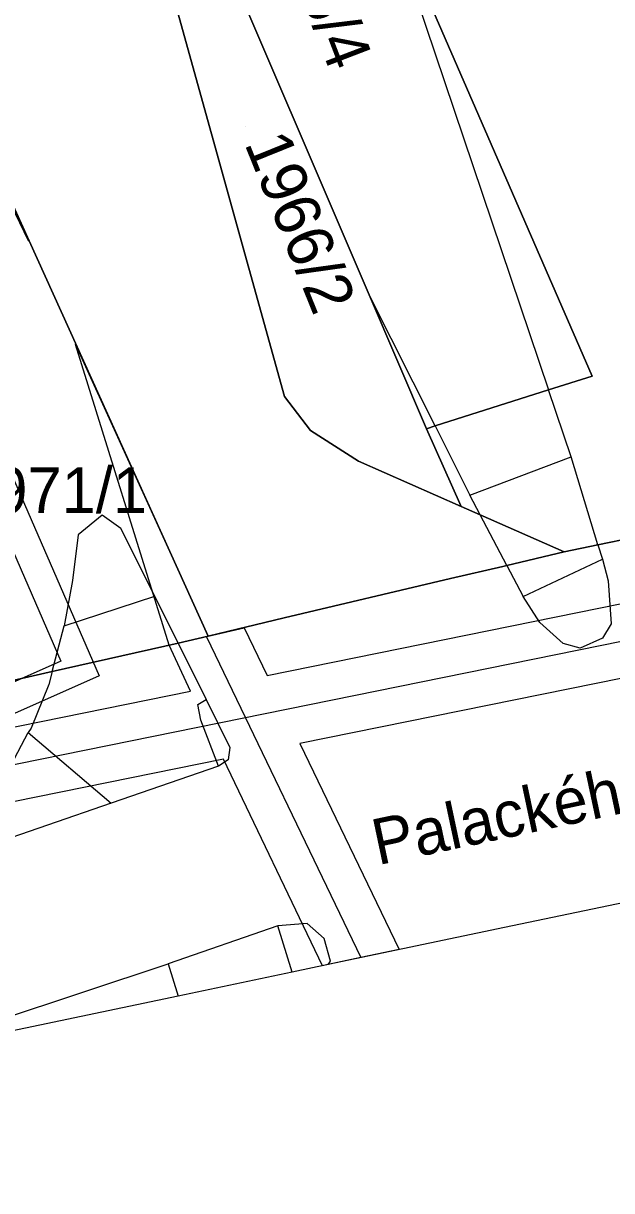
# Model space of a CAD drawing. Extents: x -263423 to -261326, y -1240067 to -1237864.
# Drawn here: x -262278.6 to -262253, y -1239890.1 to -1239839.2 of the extents above; entities that cross this region are included whole.
import ezdxf

# ---------------------------------------------------------------- set-up
doc = ezdxf.new("R2010")
doc.units = 0
for name, color, linetype in [('body_kn', 7, 'Continuous'), ('katuz_linie', 7, 'Continuous'), ('kladpar_druhypozemkov', 7, 'Continuous'), ('kladpar_hranice', 7, 'Continuous'), ('kladpar_parcelnecisla', 7, 'Continuous'), ('kladpar_plochy', 7, 'Continuous'), ('popisy', 7, 'Continuous'), ('tarchy_linie', 7, 'Continuous'), ('zappar_hrandruhpozemk', 7, 'Continuous'), ('zuob_linie', 7, 'Continuous'), ('zuob_plochy', 7, 'Continuous')]:
    doc.layers.add(name, color=color, linetype=linetype)

msp = doc.modelspace()

# ---------------------------------------------------------------- linework, layer by layer
at = {"layer": 'body_kn'}
for p, q in [((-262278.37, -1239848.67), (-262278.37, -1239848.67)), ((-262278.37, -1239848.67), (-262278.37, -1239848.67)), ((-262263.52, -1239851.02), (-262263.52, -1239851.02)), ((-262276.32, -1239853.19), (-262276.32, -1239853.19)), ((-262253.81, -1239854.57), (-262253.81, -1239854.57)), ((-262255.7, -1239855.17), (-262255.7, -1239855.17)), ((-262267.21, -1239855.46), (-262267.21, -1239855.46)), ((-262261.02, -1239856.86), (-262261.02, -1239856.86)), ((-262261.02, -1239856.86), (-262261.02, -1239856.86)), ((-262260.65, -1239856.74), (-262260.65, -1239856.74)), ((-262260.65, -1239856.74), (-262260.65, -1239856.74)), ((-262266.08, -1239856.93), (-262266.08, -1239856.93)), ((-262263.99, -1239858.28), (-262263.99, -1239858.28)), ((-262254.72, -1239858.09), (-262254.72, -1239858.09)), ((-262254.72, -1239858.09), (-262254.72, -1239858.09)), ((-262259.14, -1239859.75), (-262259.14, -1239859.75)), ((-262259.14, -1239859.75), (-262259.14, -1239859.75)), ((-262259.51, -1239860.25), (-262259.51, -1239860.25)), ((-262275.15, -1239860.63), (-262275.15, -1239860.63)), ((-262258.68, -1239860.61), (-262258.68, -1239860.61)), ((-262258.68, -1239860.61), (-262258.68, -1239860.61)), ((-262274.34, -1239861.21), (-262274.34, -1239861.21)), ((-262276.2, -1239861.48), (-262276.2, -1239861.48)), ((-262253.55, -1239861.92), (-262253.55, -1239861.92)), ((-262253.55, -1239861.92), (-262253.55, -1239861.92)), ((-262255.02, -1239862.23), (-262255.02, -1239862.23)), ((-262257.69, -1239862.86), (-262257.69, -1239862.86)), ((-262257.52, -1239862.82), (-262257.52, -1239862.82)), ((-262257.52, -1239862.82), (-262257.52, -1239862.82)), ((-262253.35, -1239862.54), (-262253.35, -1239862.54)), ((-262253.35, -1239862.54), (-262253.35, -1239862.54)), ((-262276.45, -1239863.47), (-262276.45, -1239863.47)), ((-262259.98, -1239863.39), (-262259.98, -1239863.39)), ((-262253.1, -1239863.49), (-262253.1, -1239863.49)), ((-262272.86, -1239864.16), (-262272.86, -1239864.16)), ((-262272.86, -1239864.16), (-262272.86, -1239864.16)), ((-262256.81, -1239864.17), (-262256.81, -1239864.17)), ((-262256.81, -1239864.17), (-262256.81, -1239864.17)), ((-262276.81, -1239865.46), (-262276.81, -1239865.46)), ((-262276.81, -1239865.46), (-262276.81, -1239865.46)), ((-262267.22, -1239865.11), (-262267.22, -1239865.11)), ((-262256.09, -1239865.31), (-262256.09, -1239865.31)), ((-262252.97, -1239865.37), (-262252.97, -1239865.37)), ((-262270.61, -1239865.93), (-262270.61, -1239865.93)), ((-262270.53, -1239865.91), (-262270.53, -1239865.91)), ((-262268.97, -1239865.54), (-262268.97, -1239865.54)), ((-262253.35, -1239865.99), (-262253.35, -1239865.99)), ((-262272.23, -1239866.3), (-262272.23, -1239866.3)), ((-262271.84, -1239866.21), (-262271.84, -1239866.21)), ((-262271.84, -1239866.21), (-262271.84, -1239866.21)), ((-262255.07, -1239866.23), (-262255.07, -1239866.23)), ((-262254.33, -1239866.42), (-262254.33, -1239866.42)), ((-262276.95, -1239866.99), (-262276.95, -1239866.99)), ((-262277.34, -1239867.45), (-262277.34, -1239867.45)), ((-262277.34, -1239867.45), (-262277.34, -1239867.45)), ((-262277.48, -1239868.01), (-262277.48, -1239868.01)), ((-262275.29, -1239867.64), (-262275.29, -1239867.64)), ((-262267.97, -1239867.62), (-262267.97, -1239867.62)), ((-262271.3, -1239868.3), (-262271.3, -1239868.3)), ((-262270.99, -1239868.88), (-262270.99, -1239868.88)), ((-262270.63, -1239868.66), (-262270.63, -1239868.66)), ((-262270.86, -1239869.57), (-262270.86, -1239869.57)), ((-262278.38, -1239870.11), (-262278.38, -1239870.11)), ((-262278.38, -1239870.11), (-262278.38, -1239870.11)), ((-262278.25, -1239869.91), (-262278.25, -1239869.91)), ((-262266.54, -1239870.59), (-262266.54, -1239870.59)), ((-262269.59, -1239870.76), (-262269.59, -1239870.76)), ((-262270.08, -1239871.57), (-262270.08, -1239871.57)), ((-262270.08, -1239871.57), (-262270.08, -1239871.57)), ((-262269.87, -1239871.27), (-262269.87, -1239871.27)), ((-262269.67, -1239871.29), (-262269.67, -1239871.29)), ((-262274.76, -1239873.19), (-262274.76, -1239873.19)), ((-262274.76, -1239873.19), (-262274.76, -1239873.19)), ((-262267.5, -1239878.54), (-262267.5, -1239878.54)), ((-262267.5, -1239878.54), (-262267.5, -1239878.54)), ((-262266.23, -1239878.43), (-262266.23, -1239878.43)), ((-262257.62, -1239878.61), (-262257.62, -1239878.61)), ((-262265.48, -1239879.08), (-262265.48, -1239879.08)), ((-262262.22, -1239879.57), (-262262.22, -1239879.57)), ((-262272.28, -1239880.19), (-262272.28, -1239880.19)), ((-262272.28, -1239880.19), (-262272.28, -1239880.19)), ((-262265.55, -1239880.27), (-262265.55, -1239880.27)), ((-262265.31, -1239880.22), (-262265.31, -1239880.22)), ((-262265.31, -1239880.22), (-262265.31, -1239880.22)), ((-262265.2, -1239880.07), (-262265.2, -1239880.07)), ((-262263.88, -1239879.92), (-262263.88, -1239879.92)), ((-262266.88, -1239880.55), (-262266.88, -1239880.55)), ((-262266.88, -1239880.55), (-262266.88, -1239880.55)), ((-262271.85, -1239881.6), (-262271.85, -1239881.6))]:
    msp.add_line(p, q, dxfattribs=at)
at = {"layer": 'katuz_linie'}
msp.add_lwpolyline([(-262252.4, -1239877.52), (-262257.62, -1239878.61), (-262265.31, -1239880.22), (-262266.88, -1239880.55), (-262271.85, -1239881.6), (-262280.31, -1239883.37), (-262281.65, -1239883.67), (-262284.52, -1239884.26), (-262302.8, -1239888.08), (-262345.69, -1239900.23)], dxfattribs=at)
at = {"layer": 'kladpar_druhypozemkov'}
for p, q in [((-262268.9, -1239843.69), (-262268.9, -1239843.69)), ((-262278.48, -1239858.97), (-262278.48, -1239858.97))]:
    msp.add_line(p, q, dxfattribs=at)
at = {"layer": 'kladpar_hranice'}
for points in [[(-262277.65, -1239818.03), (-262275.39, -1239826.05), (-262271.95, -1239838.4), (-262267.21, -1239855.46), (-262266.08, -1239856.93), (-262263.99, -1239858.28), (-262259.51, -1239860.25), (-262258.68, -1239860.61), (-262255.02, -1239862.23), (-262257.52, -1239862.82), (-262257.69, -1239862.86), (-262259.98, -1239863.39), (-262267.22, -1239865.11), (-262270.53, -1239865.91), (-262291.51, -1239819.57), (-262291.81, -1239818.1), (-262291.81, -1239817.09), (-262289.2, -1239816.47), (-262282.02, -1239814.62), (-262278.84, -1239813.82), (-262278.52, -1239814.97), (-262277.65, -1239818.03)], [(-262261.02, -1239856.86), (-262263.52, -1239851.02), (-262277.19, -1239819.11), (-262277.65, -1239818.03), (-262278.52, -1239814.97), (-262276.74, -1239816.35), (-262274.23, -1239818.37), (-262271.03, -1239820.09), (-262268.32, -1239821.16), (-262263.14, -1239833.09), (-262253.81, -1239854.57), (-262255.7, -1239855.17), (-262260.65, -1239856.74), (-262261.02, -1239856.86)], [(-262292.87, -1239817.31), (-262291.81, -1239817.09), (-262291.81, -1239818.1), (-262291.51, -1239819.57), (-262270.53, -1239865.91), (-262271.84, -1239866.21), (-262277.34, -1239867.45), (-262283.2, -1239868.78), (-262283.55, -1239868.86), (-262283.42, -1239867.91), (-262283.6, -1239863.46), (-262283.62, -1239863), (-262283.69, -1239861.41), (-262284.29, -1239846.77), (-262284.43, -1239843.42), (-262284.76, -1239843.55), (-262285.83, -1239840.76), (-262288.77, -1239833.89), (-262288.03, -1239833.62), (-262290.39, -1239828.06), (-262292.49, -1239823), (-262293.32, -1239821.08), (-262295.25, -1239817.8), (-262292.87, -1239817.31)], [(-262277.65, -1239818.03), (-262277.19, -1239819.11), (-262263.52, -1239851.02), (-262261.02, -1239856.86), (-262259.51, -1239860.25), (-262263.99, -1239858.28), (-262266.08, -1239856.93), (-262267.21, -1239855.46), (-262271.95, -1239838.4), (-262275.39, -1239826.05), (-262277.65, -1239818.03)], [(-262252, -1239861.6), (-262253.55, -1239861.92), (-262255.02, -1239862.23), (-262258.68, -1239860.61), (-262259.51, -1239860.25), (-262261.02, -1239856.86), (-262260.65, -1239856.74), (-262255.7, -1239855.17), (-262253.81, -1239854.57), (-262263.14, -1239833.09)], [(-262252.4, -1239877.52), (-262257.62, -1239878.61), (-262265.31, -1239880.22), (-262266.88, -1239880.55), (-262271.85, -1239881.6), (-262280.31, -1239883.37), (-262280.49, -1239882.92), (-262284.97, -1239871.9), (-262285.12, -1239871.52), (-262285.97, -1239869.35), (-262283.59, -1239868.87), (-262283.55, -1239868.86), (-262283.2, -1239868.78), (-262277.34, -1239867.45), (-262271.84, -1239866.21), (-262270.53, -1239865.91), (-262267.22, -1239865.11), (-262259.98, -1239863.39), (-262257.69, -1239862.86), (-262257.52, -1239862.82), (-262255.02, -1239862.23), (-262253.55, -1239861.92), (-262252, -1239861.6)]]:
    msp.add_lwpolyline(points, dxfattribs=at)
at = {"layer": 'kladpar_plochy'}
for points in [[(-262277.65, -1239818.03), (-262275.39, -1239826.05), (-262271.95, -1239838.4), (-262267.21, -1239855.46), (-262266.08, -1239856.93), (-262263.99, -1239858.28), (-262259.51, -1239860.25), (-262258.68, -1239860.61), (-262255.02, -1239862.23), (-262257.52, -1239862.82), (-262257.69, -1239862.86), (-262259.98, -1239863.39), (-262267.22, -1239865.11), (-262270.53, -1239865.91), (-262291.51, -1239819.57), (-262291.81, -1239818.1), (-262291.81, -1239817.09), (-262289.2, -1239816.47), (-262282.02, -1239814.62), (-262278.84, -1239813.82), (-262278.52, -1239814.97)], [(-262261.02, -1239856.86), (-262263.52, -1239851.02), (-262277.19, -1239819.11), (-262277.65, -1239818.03), (-262278.52, -1239814.97), (-262276.74, -1239816.35), (-262274.23, -1239818.37), (-262271.03, -1239820.09), (-262268.32, -1239821.16), (-262263.14, -1239833.09), (-262253.81, -1239854.57), (-262255.7, -1239855.17), (-262260.65, -1239856.74)], [(-262292.87, -1239817.31), (-262291.81, -1239817.09), (-262291.81, -1239818.1), (-262291.51, -1239819.57), (-262270.53, -1239865.91), (-262271.84, -1239866.21), (-262277.34, -1239867.45), (-262283.2, -1239868.78), (-262283.55, -1239868.86), (-262283.42, -1239867.91), (-262283.6, -1239863.46), (-262283.62, -1239863), (-262283.69, -1239861.41), (-262284.29, -1239846.77), (-262284.43, -1239843.42), (-262284.76, -1239843.55), (-262285.83, -1239840.76), (-262288.77, -1239833.89), (-262288.03, -1239833.62), (-262290.39, -1239828.06), (-262292.49, -1239823), (-262293.32, -1239821.08), (-262295.25, -1239817.8)], [(-262277.65, -1239818.03), (-262277.19, -1239819.11), (-262263.52, -1239851.02), (-262261.02, -1239856.86), (-262259.51, -1239860.25), (-262263.99, -1239858.28), (-262266.08, -1239856.93), (-262267.21, -1239855.46), (-262271.95, -1239838.4), (-262275.39, -1239826.05)]]:
    msp.add_lwpolyline(points, close=True, dxfattribs=at)
for points in [[(-262252, -1239861.6), (-262253.55, -1239861.92), (-262255.02, -1239862.23), (-262258.68, -1239860.61), (-262259.51, -1239860.25), (-262261.02, -1239856.86), (-262260.65, -1239856.74), (-262255.7, -1239855.17), (-262253.81, -1239854.57), (-262263.14, -1239833.09)], [(-262252.4, -1239877.52), (-262257.62, -1239878.61), (-262265.31, -1239880.22), (-262266.88, -1239880.55), (-262271.85, -1239881.6), (-262280.31, -1239883.37), (-262280.49, -1239882.92), (-262284.97, -1239871.9), (-262285.12, -1239871.52), (-262285.97, -1239869.35), (-262283.59, -1239868.87), (-262283.55, -1239868.86), (-262283.2, -1239868.78), (-262277.34, -1239867.45), (-262271.84, -1239866.21), (-262270.53, -1239865.91), (-262267.22, -1239865.11), (-262259.98, -1239863.39), (-262257.69, -1239862.86), (-262257.52, -1239862.82), (-262255.02, -1239862.23), (-262253.55, -1239861.92), (-262252, -1239861.6)]]:
    msp.add_lwpolyline(points, dxfattribs=at)
at = {"layer": 'tarchy_linie'}
msp.add_line((-262270.61, -1239865.93), (-262263.88, -1239879.92), dxfattribs=at)
for points in [[(-262278.37, -1239848.67), (-262293.41, -1239817.42), (-262298.86, -1239806.1), (-262306.12, -1239803.73), (-262305.09, -1239800.6), (-262298.67, -1239802.69), (-262297.88, -1239802.95), (-262296.5, -1239803.4), (-262290.11, -1239816.69), (-262288.16, -1239820.73), (-262286.14, -1239828.73), (-262284.52, -1239835), (-262278.37, -1239848.67)], [(-262299.38, -1239815.66), (-262296.77, -1239821.52), (-262291.41, -1239833.71), (-262276.95, -1239866.99), (-262293.03, -1239874.14), (-262293.27, -1239874.47), (-262293.32, -1239874.85), (-262292.39, -1239877.05)], [(-262298.16, -1239824.5), (-262283.92, -1239855.72), (-262279.99, -1239864.35), (-262281.91, -1239868.49), (-262281.92, -1239868.5), (-262285.8, -1239869.77), (-262289.56, -1239871), (-262289.28, -1239871.94), (-262285.27, -1239871.13), (-262271.3, -1239868.3), (-262272.23, -1239866.3), (-262276.32, -1239853.19), (-262270.53, -1239865.91), (-262268.97, -1239865.54), (-262267.97, -1239867.62), (-262215.8, -1239857.03)], [(-262290.26, -1239833.21), (-262275.29, -1239867.64), (-262291.89, -1239875.01), (-262291.24, -1239876.55), (-262290.56, -1239876.26), (-262289.18, -1239879.45), (-262294.28, -1239881.66), (-262295.66, -1239878.47), (-262294.62, -1239878.02), (-262296.23, -1239874.21), (-262296.07, -1239873.26), (-262295.52, -1239872.36), (-262280.31, -1239865.53), (-262293.79, -1239834.9)], [(-262291.58, -1239869.82), (-262291.37, -1239870.52), (-262290.4, -1239873.8), (-262284.67, -1239872.64), (-262208.58, -1239857.2), (-262156.69, -1239845.88)], [(-262214.96, -1239860.13), (-262266.54, -1239870.59), (-262262.22, -1239879.57), (-262263.88, -1239879.92), (-262265.31, -1239880.22), (-262265.55, -1239880.27), (-262269.87, -1239871.27), (-262284.06, -1239874.15)]]:
    msp.add_lwpolyline(points, dxfattribs=at)
at = {"layer": 'zappar_hrandruhpozemk'}
for p, q in [((-262263.14, -1239833.09), (-262255.7, -1239855.17)), ((-262260.65, -1239856.74), (-262263.52, -1239851.02)), ((-262254.72, -1239858.09), (-262255.7, -1239855.17)), ((-262260.65, -1239856.74), (-262259.14, -1239859.75)), ((-262259.14, -1239859.75), (-262254.72, -1239858.09)), ((-262253.55, -1239861.92), (-262254.72, -1239858.09)), ((-262258.68, -1239860.61), (-262259.14, -1239859.75)), ((-262275.15, -1239860.63), (-262276.2, -1239861.48)), ((-262257.52, -1239862.82), (-262258.68, -1239860.61)), ((-262253.55, -1239861.92), (-262253.35, -1239862.54)), ((-262257.52, -1239862.82), (-262256.81, -1239864.17)), ((-262256.81, -1239864.17), (-262253.35, -1239862.54)), ((-262276.81, -1239865.46), (-262272.86, -1239864.16)), ((-262271.84, -1239866.21), (-262272.86, -1239864.16)), ((-262277.34, -1239867.45), (-262276.81, -1239865.46)), ((-262253.35, -1239865.99), (-262254.33, -1239866.42)), ((-262271.84, -1239866.21), (-262270.63, -1239868.66)), ((-262270.08, -1239871.57), (-262270.86, -1239869.57)), ((-262279.77, -1239872.73), (-262278.38, -1239870.11)), ((-262278.38, -1239870.11), (-262274.76, -1239873.19)), ((-262270.08, -1239871.57), (-262274.76, -1239873.19)), ((-262267.5, -1239878.54), (-262272.28, -1239880.19)), ((-262266.23, -1239878.43), (-262267.5, -1239878.54)), ((-262266.88, -1239880.55), (-262267.5, -1239878.54)), ((-262265.48, -1239879.08), (-262266.23, -1239878.43)), ((-262280.49, -1239882.92), (-262272.28, -1239880.19)), ((-262272.28, -1239880.19), (-262271.85, -1239881.6))]:
    msp.add_line(p, q, dxfattribs=at)
for points in [[(-262253.55, -1239861.92), (-262254.72, -1239858.09), (-262255.7, -1239855.17)], [(-262258.68, -1239860.61), (-262259.14, -1239859.75), (-262254.72, -1239858.09)], [(-262272.86, -1239864.16), (-262274.34, -1239861.21), (-262275.15, -1239860.63)], [(-262276.2, -1239861.48), (-262276.45, -1239863.47), (-262276.81, -1239865.46)], [(-262253.35, -1239862.54), (-262253.1, -1239863.49), (-262252.97, -1239865.37), (-262253.35, -1239865.99)], [(-262254.33, -1239866.42), (-262255.07, -1239866.23), (-262256.09, -1239865.31), (-262256.81, -1239864.17)], [(-262277.34, -1239867.45), (-262277.48, -1239868.01), (-262278.25, -1239869.91), (-262278.38, -1239870.11)], [(-262270.86, -1239869.57), (-262270.99, -1239868.88), (-262270.63, -1239868.66), (-262269.59, -1239870.76), (-262269.67, -1239871.29), (-262270.08, -1239871.57)], [(-262274.76, -1239873.19), (-262280.33, -1239875.11), (-262280.83, -1239874.89), (-262280.83, -1239874.37)], [(-262265.31, -1239880.22), (-262265.2, -1239880.07), (-262265.48, -1239879.08)]]:
    msp.add_lwpolyline(points, dxfattribs=at)
at = {"layer": 'zuob_linie'}
msp.add_lwpolyline([(-262252.4, -1239877.52), (-262257.62, -1239878.61), (-262265.31, -1239880.22), (-262266.88, -1239880.55), (-262271.85, -1239881.6), (-262280.31, -1239883.37), (-262281.65, -1239883.67), (-262284.52, -1239884.26), (-262302.8, -1239888.08), (-262345.69, -1239900.23)], dxfattribs=at)
at = {"layer": 'zuob_plochy'}
msp.add_lwpolyline([(-262252.4, -1239877.52), (-262257.62, -1239878.61), (-262265.31, -1239880.22), (-262266.88, -1239880.55), (-262271.85, -1239881.6), (-262280.31, -1239883.37), (-262281.65, -1239883.67), (-262284.52, -1239884.26), (-262302.8, -1239888.08), (-262345.69, -1239900.23)], dxfattribs=at)

# ---------------------------------------------------------------- texts
at = {"layer": 'kladpar_parcelnecisla'}
for s, rotation, p in [('1966/4', 291, (-262268.145, -1239833.713)), ('1966/2', 292, (-262268.973, -1239844.417))]:
    msp.add_text(s, height=2, rotation=rotation, dxfattribs=at).set_placement(p)
msp.add_text('1971/1', height=2, dxfattribs=at).set_placement((-262281.384, -1239860.54))
at = {"layer": 'popisy'}
msp.add_text('Palackého', height=2, rotation=12, dxfattribs=at).set_placement((-262263.145, -1239875.894))

doc.saveas('drawing.dxf')
